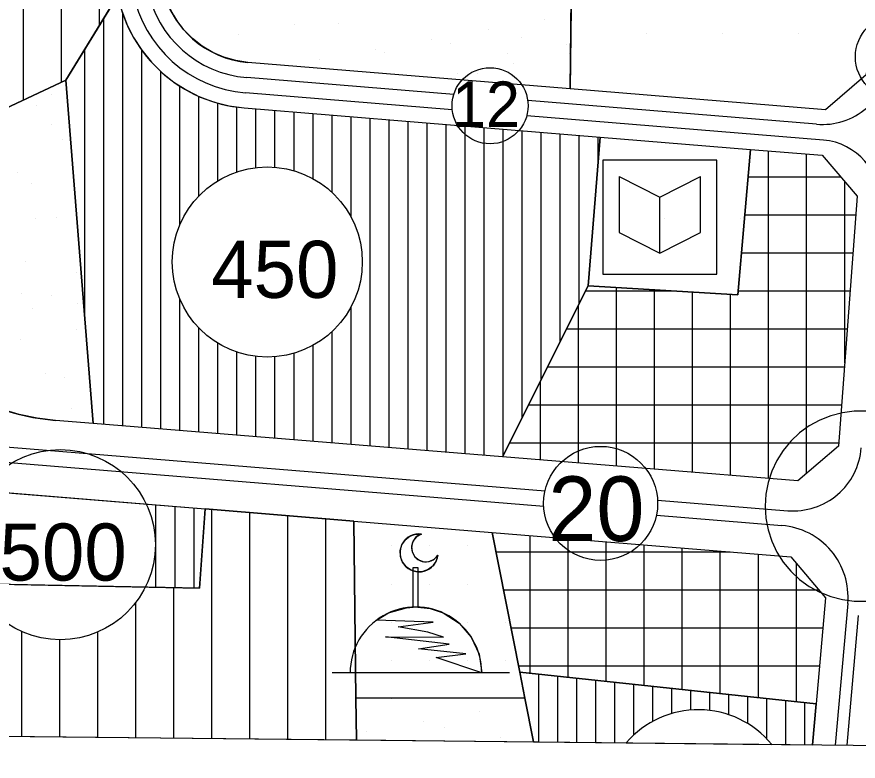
# Model space of a CAD drawing. Extents: x 419109 to 421295, y 4452223 to 4457798.
# Drawn here: x 420619.9 to 420841.2, y 4452223.3 to 4452419 of the extents above; entities that cross this region are included whole.
import ezdxf

# ---------------------------------------------------------------- set-up
doc = ezdxf.new("R2010")
doc.units = 0
for name, color, linetype in [('ADA', 7, 'Continuous'), ('ADAKENARI', 7, 'Continuous'), ('Default', 7, 'Continuous'), ('KALDIRIM', 7, 'Continuous'), ('KD_DAIRE', 7, 'Continuous'), ('KD_KAV_25', 7, 'Continuous'), ('KD_YGEN', 7, 'Continuous'), ('LJ_SEMBOL', 7, 'Continuous'), ('PAFTALAMA', 7, 'Continuous'), ('PL_AYA_PARK_DINLENME', 7, 'Continuous'), ('PL_K_TALI_IS_MRK', 7, 'Continuous'), ('PL_KON_MEV_350', 7, 'Continuous'), ('PL_KON_MEV_450', 7, 'Continuous'), ('PL_KON_MEV_500', 7, 'Continuous'), ('PL_SAY_DINI_TESIS', 7, 'Continuous'), ('PL_SAY_ILKOGRETIM', 7, 'Continuous'), ('PL_SAY_KULTUR_TESIS', 7, 'Continuous'), ('SM_DAIRE', 7, 'Continuous'), ('SM_TAKS', 7, 'Continuous'), ('TR_DINITESIS', 7, 'Continuous'), ('TR_ILKEGITIM', 7, 'Continuous'), ('TR_KULTURELTESIS', 7, 'Continuous'), ('TR_ORTAYOGUNKONUT', 7, 'Continuous'), ('TR_PARKALANI', 7, 'Continuous'), ('TR_TALIISMERK', 7, 'Continuous'), ('TR_YUKSEKYOGUNKONUT', 7, 'Continuous')]:
    doc.layers.add(name, color=color, linetype=linetype)

# ---------------------------------------------------------------- blocks, each defined once
blk = doc.blocks.new('POINT_DISPLAY')
at = {"layer": 'Default'}
blk.add_line((0, 0), (0, 0), dxfattribs=at)

msp = doc.modelspace()

# ---------------------------------------------------------------- linework, layer by layer
at = {"layer": 'ADA'}
for p, q in [((420765.44, 4452400.08), (420765.86, 4452435.83)), ((420632.81, 4452402.34), (420646.45, 4452424.69)), ((420632.81, 4452402.34), (420605.28, 4452389.43)), ((420639.96, 4452312.09), (420632.81, 4452402.34)), ((420770.15, 4452348.3), (420773.35, 4452387.39)), ((420809.54, 4452345.88), (420812.92, 4452384.16)), ((420747.65, 4452303.3), (420770.15, 4452348.3)), ((420770.15, 4452348.3), (420809.54, 4452345.88)), ((420667.93, 4452268.82), (420669.44, 4452289.62)), ((420708.55, 4452286.42), (420709.1, 4452239.87)), ((420744.94, 4452283.46), (420752.18, 4452246.72)), ((420586.51, 4452270.33), (420667.93, 4452268.82)), ((420752.18, 4452246.72), (420830.12, 4452238.35)), ((420753.53, 4452239.87), (420752.18, 4452246.72)), ((420753.53, 4452239.87), (420709.1, 4452239.87)), ((420709.1, 4452239.87), (420709.22, 4452228.87)), ((420755.78, 4452228.38), (420753.53, 4452239.87))]:
    msp.add_line(p, q, dxfattribs=at)
at = {"layer": 'ADAKENARI'}
for p, q in [((420765.44, 4452400.08), (420680.69, 4452407.02)), ((420843.31, 4452403.74), (420832.59, 4452394.59)), ((420832.59, 4452394.59), (420765.44, 4452400.08)), ((420679.71, 4452395.06), (420773.35, 4452387.39)), ((420773.35, 4452387.39), (420812.92, 4452384.16)), ((420812.92, 4452384.16), (420831.7, 4452382.62)), ((420831.7, 4452382.62), (420840.92, 4452371.83)), ((420840.92, 4452371.83), (420836.01, 4452306.12)), ((420639.96, 4452312.09), (420630.07, 4452312.9)), ((420747.65, 4452303.3), (420639.96, 4452312.09)), ((420836.01, 4452306.12), (420825.3, 4452296.96)), ((420825.3, 4452296.96), (420747.65, 4452303.3)), ((420609.82, 4452294.48), (420669.44, 4452289.62)), ((420669.44, 4452289.62), (420708.55, 4452286.42)), ((420708.55, 4452286.42), (420744.94, 4452283.46)), ((420744.94, 4452283.46), (420823.48, 4452277.05)), ((420823.48, 4452277.05), (420832.57, 4452266.27)), ((420832.57, 4452266.27), (420830.12, 4452238.35)), ((420830.12, 4452238.35), (420829.18, 4452227.61))]:
    msp.add_line(p, q, dxfattribs=at)
for centre, radius, start, end in [((420682.73, 4452431.93), 25, 191.292, 265.3216), ((420682.73, 4452431.93), 37, 191.292, 265.3216), ((420634.85, 4452371.44), 58.74, 203.8418, 265.3344)]:
    msp.add_arc(centre, radius, start, end, dxfattribs=at)
at = {"layer": 'KALDIRIM'}
for p, q in [((420734.81, 4452398.57), (420680.37, 4452403.03)), ((420734.42, 4452394.59), (420680.04, 4452399.04)), ((420830.26, 4452390.76), (420754.28, 4452396.98)), ((420832.04, 4452386.6), (420754.02, 4452392.99)), ((420607.03, 4452306.75), (420758.83, 4452294.36)), ((420603.97, 4452302.99), (420758.48, 4452290.38)), ((420788.44, 4452291.95), (420822.66, 4452289.15)), ((420788.14, 4452287.96), (420821.15, 4452285.26)), ((420838.46, 4452264.74), (420835.19, 4452227.54)), ((420841.2, 4452261.63), (420838.2, 4452227.51))]:
    msp.add_line(p, q, dxfattribs=at)
for centre, radius, start, end in [((420682.73, 4452431.93), 29, 191.292, 265.3216), ((420682.73, 4452431.93), 33, 191.292, 265.3216), ((420831.72, 4452408.62), 17.92, 265.3216, 355.7244), ((420830.73, 4452370.59), 16.07, 355.7244, 85.3216), ((420824.12, 4452307.02), 17.92, 265.3344, 355.7244), ((420819.61, 4452266.4), 18.93, 354.9797, 85.3344)]:
    msp.add_arc(centre, radius, start, end, dxfattribs=at)
at = {"layer": 'KD_DAIRE'}
for centre, radius in [((420851.47, 4452408.47), 11), ((420744.37, 4452395.62), 10), ((420773.46, 4452291.07), 15)]:
    msp.add_circle(centre, radius, dxfattribs=at)
at = {"layer": 'KD_KAV_25'}
for p, q in [((420834, 4452314.1), (420831.08, 4452312.95)), ((420837.04, 4452314.88), (420834, 4452314.1)), ((420840.15, 4452315.28), (420837.04, 4452314.88)), ((420843.29, 4452315.28), (420840.15, 4452315.28)), ((420828.33, 4452311.44), (420825.79, 4452309.59)), ((420831.08, 4452312.95), (420828.33, 4452311.44)), ((420825.79, 4452309.59), (420823.5, 4452307.44)), ((420823.5, 4452307.44), (420821.5, 4452305.02)), ((420821.5, 4452305.02), (420819.82, 4452302.37)), ((420819.82, 4452302.37), (420818.48, 4452299.53)), ((420818.48, 4452299.53), (420817.51, 4452296.54)), ((420817.51, 4452296.54), (420816.92, 4452293.46)), ((420816.92, 4452293.46), (420816.72, 4452290.33)), ((420816.72, 4452290.33), (420816.92, 4452287.19)), ((420816.92, 4452287.19), (420817.51, 4452284.11)), ((420817.51, 4452284.11), (420818.48, 4452281.12)), ((420818.48, 4452281.12), (420819.82, 4452278.28)), ((420819.82, 4452278.28), (420821.5, 4452275.63)), ((420821.5, 4452275.63), (420823.5, 4452273.21)), ((420823.5, 4452273.21), (420825.79, 4452271.06)), ((420825.79, 4452271.06), (420828.33, 4452269.22)), ((420828.33, 4452269.22), (420831.08, 4452267.71)), ((420831.08, 4452267.71), (420834, 4452266.55)), ((420834, 4452266.55), (420837.04, 4452265.77)), ((420837.04, 4452265.77), (420840.15, 4452265.38)), ((420840.15, 4452265.38), (420843.29, 4452265.38))]:
    msp.add_line(p, q, dxfattribs=at)
at = {"layer": 'LJ_SEMBOL'}
for p, q in [((420774.03, 4452381.3), (420774.03, 4452351.3)), ((420804.03, 4452381.3), (420774.03, 4452381.3)), ((420804.03, 4452351.3), (420804.03, 4452381.3)), ((420778.34, 4452377.01), (420778.34, 4452362.34)), ((420778.34, 4452377.01), (420789.03, 4452371.56)), ((420789.03, 4452371.56), (420799.73, 4452377.01)), ((420799.73, 4452362.34), (420799.73, 4452377.01)), ((420789.03, 4452356.9), (420789.03, 4452371.56)), ((420778.34, 4452362.34), (420789.03, 4452356.9)), ((420789.03, 4452356.9), (420799.73, 4452362.34)), ((420774.03, 4452351.3), (420804.03, 4452351.3)), ((420749.49, 4452246.51), (420702.83, 4452246.51))]:
    msp.add_line(p, q, dxfattribs=at)
for points in [[(420774.03, 4452351.3), (420804.03, 4452351.3), (420804.03, 4452381.3), (420774.03, 4452381.3)], [(420730.66, 4452277.47), (420730.24, 4452275.97), (420729.37, 4452274.66), (420728.14, 4452273.69), (420726.67, 4452273.15), (420725.1, 4452273.09), (420723.6, 4452273.52), (420722.3, 4452274.39), (420721.33, 4452275.63), (420720.79, 4452277.1), (420720.74, 4452278.66), (420721.17, 4452280.17), (420722.04, 4452281.47), (420723.28, 4452282.43), (420724.75, 4452282.97), (420726.32, 4452283.02), (420725.07, 4452282.32), (420724.17, 4452281.21), (420723.75, 4452279.84), (420723.87, 4452278.41), (420724.53, 4452277.14), (420725.61, 4452276.2), (420726.96, 4452275.73), (420728.39, 4452275.81), (420729.69, 4452276.42)], [(420742.18, 4452246.52), (420730.2, 4452250.58), (420737.99, 4452251.49), (420725.55, 4452252.8), (420733.64, 4452254.06), (420716.89, 4452255.95), (420732.15, 4452255.87), (420727.98, 4452257.19), (420720.19, 4452258.62), (420729.42, 4452259.87), (420714.53, 4452260.39), (420717.69, 4452262.27), (420722.41, 4452263.65), (420724.16, 4452263.82), (420724.16, 4452274.23), (420725.41, 4452274.23), (420725.41, 4452263.82), (420728.65, 4452263.41), (420732.07, 4452262.27), (420736.21, 4452259.6), (420739.44, 4452255.88), (420741.48, 4452251.4)]]:
    msp.add_lwpolyline(points, close=True, dxfattribs=at)
for centre, radius, start, end in [((420725.7, 4452278.06), 5, 82.8556, 353.3219), ((420727.48, 4452279.45), 3.75, 107.9671, 328.2104), ((420724.88, 4452246.52), 17.31, 359.967, 180)]:
    msp.add_arc(centre, radius, start, end, dxfattribs=at)
at = {"layer": 'PAFTALAMA'}
msp.add_lwpolyline([(419138.44, 4455021.89), (419108.72, 4452245.78), (421237.47, 4452223.29), (421266.41, 4454999.4)], dxfattribs=at)
at = {"layer": 'PL_AYA_PARK_DINLENME'}
msp.add_line((420709.22, 4452228.87), (420755.78, 4452228.38), dxfattribs=at)
for points in [[(420630.07, 4452312.9), (420625.26, 4452313.49), (420620.51, 4452314.48), (420615.86, 4452315.85), (420611.34, 4452317.61), (420606.99, 4452319.73), (420602.82, 4452322.2), (420598.86, 4452325.01), (420595.16, 4452328.14), (420591.72, 4452331.56), (420588.58, 4452335.25), (420585.75, 4452339.19), (420583.26, 4452343.35), (420581.12, 4452347.7), (420569.99, 4452372.88), (420592.92, 4452383.64), (420553.65, 4452472.53), (420584.26, 4452476.75), (420605.28, 4452389.43), (420632.81, 4452402.34), (420639.96, 4452312.09)], [(420655.24, 4452441.92), (420765.86, 4452435.83), (420765.44, 4452400.08), (420680.69, 4452407.02), (420677.5, 4452407.49), (420674.39, 4452408.36), (420671.43, 4452409.64), (420668.65, 4452411.28), (420666.1, 4452413.27), (420663.84, 4452415.56), (420661.89, 4452418.13), (420660.28, 4452420.94), (420659.05, 4452423.92), (420658.22, 4452427.04)]]:
    msp.add_lwpolyline(points, close=True, dxfattribs=at)
msp.add_lwpolyline([(420755.78, 4452228.38), (420753.53, 4452239.87), (420709.1, 4452239.87), (420709.22, 4452228.87)], dxfattribs=at)
at = {"layer": 'PL_K_TALI_IS_MRK'}
for points in [[(420747.65, 4452303.3), (420770.15, 4452348.3), (420809.54, 4452345.88), (420812.92, 4452384.16), (420831.7, 4452382.62), (420840.92, 4452371.83), (420836.01, 4452306.12), (420825.3, 4452296.96)], [(420832.57, 4452266.27), (420830.12, 4452238.35), (420752.18, 4452246.72), (420744.94, 4452283.46), (420823.48, 4452277.05)]]:
    msp.add_lwpolyline(points, close=True, dxfattribs=at)
at = {"layer": 'PL_KON_MEV_350'}
msp.add_line((420585.14, 4452230.18), (420709.22, 4452228.87), dxfattribs=at)
for points in [[(420616.56, 4452601), (420620.97, 4452552.31), (420646.45, 4452424.69), (420632.81, 4452402.34), (420605.28, 4452389.43)], [(420709.22, 4452228.87), (420709.1, 4452239.87), (420708.55, 4452286.42), (420669.44, 4452289.62), (420667.93, 4452268.82), (420586.51, 4452270.33), (420585.14, 4452230.18)]]:
    msp.add_lwpolyline(points, dxfattribs=at)
at = {"layer": 'PL_KON_MEV_450'}
msp.add_line((420755.78, 4452228.38), (420829.18, 4452227.61), dxfattribs=at)
msp.add_lwpolyline([(420773.35, 4452387.39), (420770.15, 4452348.3), (420747.65, 4452303.3), (420639.96, 4452312.09), (420632.81, 4452402.34), (420646.45, 4452424.69), (420647.44, 4452420.83), (420648.84, 4452417.1), (420650.63, 4452413.55), (420652.79, 4452410.2), (420655.3, 4452407.11), (420658.12, 4452404.3), (420661.23, 4452401.82), (420664.59, 4452399.68), (420668.17, 4452397.92), (420671.9, 4452396.55), (420675.77, 4452395.59), (420679.71, 4452395.06)], close=True, dxfattribs=at)
msp.add_lwpolyline([(420829.18, 4452227.61), (420830.12, 4452238.35), (420752.18, 4452246.72), (420753.53, 4452239.87), (420755.78, 4452228.38)], dxfattribs=at)
at = {"layer": 'PL_KON_MEV_500'}
msp.add_lwpolyline([(420667.93, 4452268.82), (420586.51, 4452270.33), (420586.63, 4452273.82), (420586.92, 4452276.69), (420587.6, 4452279.51), (420588.64, 4452282.2), (420590.05, 4452284.73), (420591.78, 4452287.05), (420593.8, 4452289.12), (420596.09, 4452290.89), (420598.59, 4452292.34), (420601.26, 4452293.44), (420604.06, 4452294.17), (420606.93, 4452294.52), (420609.82, 4452294.48), (420669.44, 4452289.62)], close=True, dxfattribs=at)
at = {"layer": 'PL_SAY_DINI_TESIS'}
msp.add_lwpolyline([(420708.55, 4452286.42), (420744.94, 4452283.46), (420752.18, 4452246.72), (420753.53, 4452239.87), (420709.1, 4452239.87)], close=True, dxfattribs=at)
at = {"layer": 'PL_SAY_ILKOGRETIM'}
msp.add_lwpolyline([(420765.44, 4452400.08), (420765.86, 4452435.83), (420766.28, 4452471.35), (420806.63, 4452469.62), (420848.1, 4452467.85), (420843.31, 4452403.74), (420832.59, 4452394.59)], close=True, dxfattribs=at)
at = {"layer": 'PL_SAY_KULTUR_TESIS'}
msp.add_lwpolyline([(420812.92, 4452384.16), (420809.54, 4452345.88), (420770.15, 4452348.3), (420773.35, 4452387.39)], close=True, dxfattribs=at)
at = {"layer": 'SM_DAIRE'}
msp.add_line((420780.21, 4452228.12), (420818.46, 4452227.72), dxfattribs=at)
for centre in [(420685.78, 4452354.55), (420631.34, 4452280.22)]:
    msp.add_circle(centre, 25, dxfattribs=at)
msp.add_arc((420799.17, 4452211.82), 25, 39.4827, 139.307, dxfattribs=at)
at = {"layer": 'TR_ORTAYOGUNKONUT'}
for p, q in [((420621.62, 4452397.1), (420621.62, 4452549.02)), ((420631.62, 4452401.79), (420631.62, 4452498.93)), ((420641.62, 4452416.79), (420641.62, 4452448.85)), ((420671.19, 4452229.28), (420671.19, 4452289.47)), ((420681.19, 4452229.17), (420681.19, 4452288.66)), ((420691.19, 4452229.06), (420691.19, 4452287.84)), ((420701.19, 4452228.96), (420701.19, 4452287.03)), ((420661.19, 4452229.38), (420661.19, 4452268.95)), ((420651.19, 4452229.49), (420651.19, 4452265.02)), ((420621.19, 4452229.8), (420621.19, 4452257.38)), ((420641.19, 4452229.59), (420641.19, 4452257.24)), ((420631.19, 4452229.7), (420631.19, 4452255.22))]:
    msp.add_line(p, q, dxfattribs=at)
at = {"layer": 'TR_TALIISMERK'}
for p, q in [((420817.65, 4452297.59), (420817.65, 4452383.77)), ((420827.65, 4452298.98), (420827.65, 4452382.95)), ((420812.29, 4452376.96), (420836.53, 4452376.96)), ((420837.65, 4452328.05), (420837.65, 4452375.66)), ((420811.4, 4452366.96), (420840.56, 4452366.96)), ((420810.52, 4452356.96), (420839.81, 4452356.96)), ((420769.48, 4452346.96), (420791.93, 4452346.96)), ((420777.65, 4452300.85), (420777.65, 4452347.84)), ((420787.65, 4452300.04), (420787.65, 4452347.23)), ((420797.65, 4452299.22), (420797.65, 4452346.61)), ((420809.63, 4452346.96), (420839.06, 4452346.96)), ((420807.65, 4452298.4), (420807.65, 4452346)), ((420767.65, 4452301.67), (420767.65, 4452343.3)), ((420764.48, 4452336.96), (420838.31, 4452336.96)), ((420759.48, 4452326.96), (420837.57, 4452326.96)), ((420757.65, 4452302.48), (420757.65, 4452323.3)), ((420754.48, 4452316.96), (420836.82, 4452316.96)), ((420749.48, 4452306.96), (420836.07, 4452306.96)), ((420754.94, 4452246.43), (420754.94, 4452282.64)), ((420764.94, 4452245.35), (420764.94, 4452281.82)), ((420774.94, 4452244.28), (420774.94, 4452281.01)), ((420784.94, 4452243.2), (420784.94, 4452280.19)), ((420745.95, 4452278.35), (420807.51, 4452278.35)), ((420794.94, 4452242.13), (420794.94, 4452279.37)), ((420804.94, 4452241.05), (420804.94, 4452278.56)), ((420814.94, 4452239.98), (420814.94, 4452277.74)), ((420824.94, 4452238.91), (420824.94, 4452275.31)), ((420747.92, 4452268.35), (420830.82, 4452268.35)), ((420749.89, 4452258.35), (420831.88, 4452258.35)), ((420751.86, 4452248.35), (420831, 4452248.35))]:
    msp.add_line(p, q, dxfattribs=at)
at = {"layer": 'TR_YUKSEKYOGUNKONUT'}
for p, q in [((420647.81, 4452311.45), (420647.81, 4452419.85)), ((420642.81, 4452311.86), (420642.81, 4452418.72)), ((420637.81, 4452339.27), (420637.81, 4452410.53)), ((420652.81, 4452311.04), (420652.81, 4452410.18)), ((420657.81, 4452310.63), (420657.81, 4452404.62)), ((420662.81, 4452364.4), (420662.81, 4452400.82)), ((420667.81, 4452371.93), (420667.81, 4452398.1)), ((420672.81, 4452375.92), (420672.81, 4452396.33)), ((420677.81, 4452378.25), (420677.81, 4452395.32)), ((420682.81, 4452379.38), (420682.81, 4452394.8)), ((420687.81, 4452379.47), (420687.81, 4452394.39)), ((420692.81, 4452378.55), (420692.81, 4452393.98)), ((420697.81, 4452376.47), (420697.81, 4452393.58)), ((420702.81, 4452372.86), (420702.81, 4452393.17)), ((420707.81, 4452366.39), (420707.81, 4452392.76)), ((420712.81, 4452306.14), (420712.81, 4452392.35)), ((420717.81, 4452305.74), (420717.81, 4452391.94)), ((420722.81, 4452305.33), (420722.81, 4452391.53)), ((420727.81, 4452304.92), (420727.81, 4452391.12)), ((420732.81, 4452304.51), (420732.81, 4452390.71)), ((420737.81, 4452304.1), (420737.81, 4452390.3)), ((420742.81, 4452303.7), (420742.81, 4452389.89)), ((420747.81, 4452303.62), (420747.81, 4452389.48)), ((420752.81, 4452313.62), (420752.81, 4452389.07)), ((420757.81, 4452323.62), (420757.81, 4452388.67)), ((420762.81, 4452333.62), (420762.81, 4452388.26)), ((420767.81, 4452343.62), (420767.81, 4452387.85)), ((420772.81, 4452380.8), (420772.81, 4452387.44)), ((420662.81, 4452310.22), (420662.81, 4452344.71)), ((420707.81, 4452306.55), (420707.81, 4452342.72)), ((420667.81, 4452309.82), (420667.81, 4452337.18)), ((420702.81, 4452306.96), (420702.81, 4452336.24)), ((420672.81, 4452309.41), (420672.81, 4452333.19)), ((420677.81, 4452309), (420677.81, 4452330.86)), ((420697.81, 4452307.37), (420697.81, 4452332.63)), ((420682.81, 4452308.59), (420682.81, 4452329.73)), ((420687.81, 4452308.18), (420687.81, 4452329.64)), ((420692.81, 4452307.78), (420692.81, 4452330.56)), ((420656.51, 4452269.03), (420656.51, 4452290.67)), ((420661.51, 4452268.94), (420661.51, 4452290.26)), ((420666.51, 4452268.85), (420666.51, 4452289.86)), ((420757.18, 4452228.37), (420757.18, 4452246.19)), ((420762.18, 4452228.32), (420762.18, 4452245.65)), ((420767.18, 4452228.26), (420767.18, 4452245.11)), ((420772.18, 4452228.21), (420772.18, 4452244.58)), ((420777.18, 4452228.16), (420777.18, 4452244.04)), ((420782.18, 4452230.17), (420782.18, 4452243.5)), ((420787.18, 4452233.76), (420787.18, 4452242.96)), ((420792.18, 4452235.83), (420792.18, 4452242.43)), ((420797.18, 4452236.75), (420797.18, 4452241.89)), ((420802.18, 4452236.64), (420802.18, 4452241.35)), ((420807.18, 4452235.51), (420807.18, 4452240.81)), ((420812.18, 4452233.17), (420812.18, 4452240.28)), ((420817.18, 4452229.16), (420817.18, 4452239.74)), ((420822.18, 4452227.68), (420822.18, 4452239.2)), ((420827.18, 4452227.63), (420827.18, 4452238.66))]:
    msp.add_line(p, q, dxfattribs=at)

# ---------------------------------------------------------------- block references
at = {"layer": 'TR_DINITESIS', "xscale": 0.1, "yscale": 0.10000000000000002}
for p in [(420718.55, 4452279.87), (420728.55, 4452279.87), (420738.55, 4452279.87), (420718.55, 4452269.87), (420728.55, 4452269.87), (420738.55, 4452269.87), (420718.55, 4452259.87), (420728.55, 4452259.87), (420738.55, 4452259.87), (420748.55, 4452259.87), (420718.55, 4452249.87), (420728.55, 4452249.87), (420738.55, 4452249.87), (420748.55, 4452249.87)]:
    msp.add_blockref('POINT_DISPLAY', p, dxfattribs=at)
at = {"layer": 'TR_ILKEGITIM', "xscale": 0.1, "yscale": 0.10000000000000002}
for p in [(420785.44, 4452414.59), (420805.44, 4452414.59), (420825.44, 4452414.59)]:
    msp.add_blockref('POINT_DISPLAY', p, dxfattribs=at)
at = {"layer": 'TR_KULTURELTESIS', "xscale": 0.1, "yscale": 0.10000000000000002}
for p in [(420790.15, 4452385.88), (420790.15, 4452365.88), (420810.15, 4452365.88)]:
    msp.add_blockref('POINT_DISPLAY', p, dxfattribs=at)
at = {"layer": 'TR_PARKALANI', "xscale": 0.1, "yscale": 0.10000000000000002}
for p in [(420704.56, 4452417.27), (420758.65, 4452418.31), (420692.9, 4452416.87), (420743.88, 4452415.71), (420678.13, 4452414.27), (420729.1, 4452413.1), (420752.57, 4452413.69), (420714.33, 4452410.5), (420734.1, 4452412.06), (420764.52, 4452411.77), (420716.73, 4452409.72), (420748.88, 4452409.45), (420765.31, 4452409.33), (420699.56, 4452407.9), (420750.54, 4452406.73), (420735.77, 4452404.12), (420741.08, 4452404.04), (420628.97, 4452398.6), (420625.21, 4452395.79), (420629.03, 4452390.68), (420631.87, 4452386.81), (420620.08, 4452378.08), (420623.76, 4452375.22), (420630.42, 4452366.24), (420624.69, 4452366.06), (420622.31, 4452354.66), (420635.53, 4452351.89), (420621.22, 4452346.37), (420628.97, 4452345.68), (420624.04, 4452342.25), (420635.99, 4452343.76), (420635.63, 4452336.7), (420620.85, 4452334.09), (420627.52, 4452325.11), (420632.52, 4452324.07), (420634.18, 4452316.13), (420639.49, 4452316.05), (420718.44, 4452239.67), (420741.54, 4452236.39), (420726.77, 4452233.79), (420732.34, 4452232.14), (420712, 4452231.18), (420747.11, 4452229.54)]:
    msp.add_blockref('POINT_DISPLAY', p, dxfattribs=at)

# ---------------------------------------------------------------- texts
at = {"layer": 'KD_YGEN'}
for s, height, p in [('12', 12, (420734.39, 4452390.01)), ('20', 17, (420759.7, 4452281.17))]:
    msp.add_text(s, height=height, dxfattribs=at).set_placement(p)
at = {"layer": 'SM_TAKS'}
for s, p in [('450', (420671.04, 4452345.11)), ('500', (420615.35, 4452270.78))]:
    msp.add_text(s, height=15, dxfattribs=at).set_placement(p)

doc.saveas('drawing.dxf')
